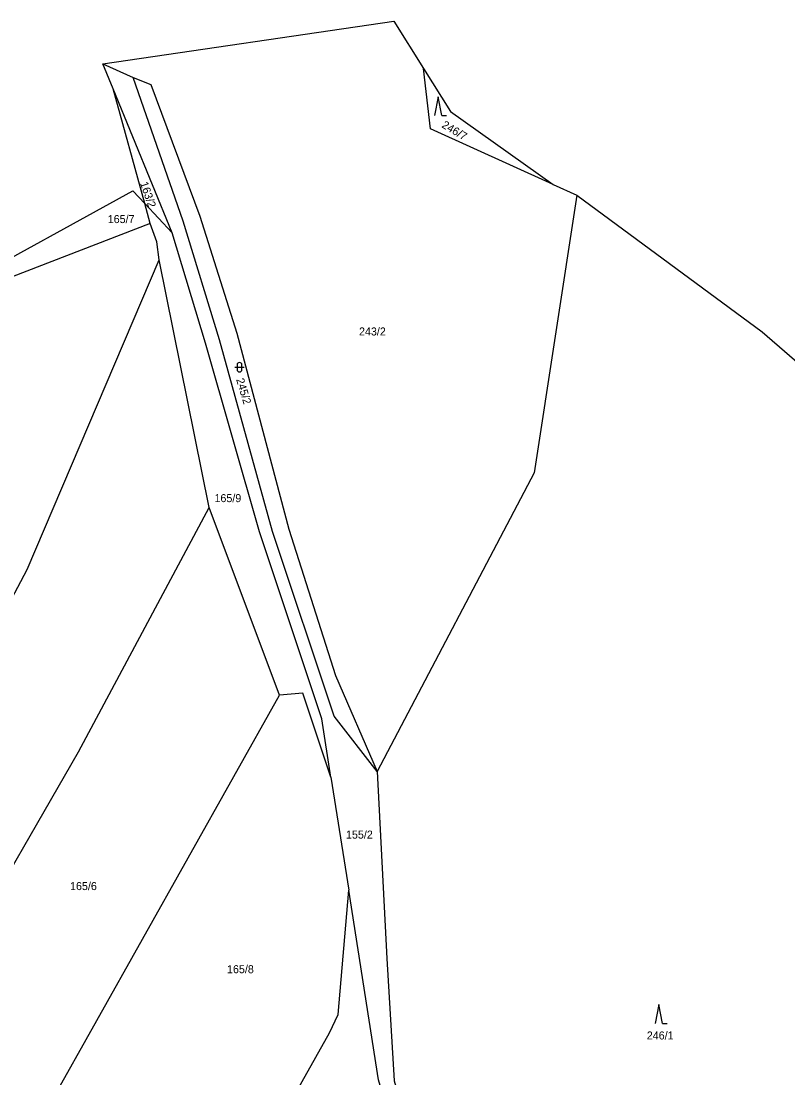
# Model space of a CAD drawing. Extents: x -680203 to -673936, y -1102717 to -1093650.
# Drawn here: x -678938.3 to -678775.6, y -1096939.2 to -1096714.8 of the extents above; entities that cross this region are included whole.
import ezdxf

# ---------------------------------------------------------------- set-up
doc = ezdxf.new("R2010")
doc.units = 0
for name, color, linetype in [('SOxxxxxx_Koleje_hlavní_body_Popis10', 7, 'Continuous'), ('SOxxxxxx_Osa_bod_P', 7, 'Continuous'), ('x_prac', 7, 'Continuous')]:
    doc.layers.add(name, color=color, linetype=linetype)

msp = doc.modelspace()

# ---------------------------------------------------------------- linework, layer by layer
at = {"layer": 'SOxxxxxx_Koleje_hlavní_body_Popis10'}
for p, q in [((-678849.79, -1096730.89), (-678850.54, -1096734.89)), ((-678849.04, -1096734.89), (-678849.79, -1096730.89)), ((-678849.04, -1096734.89), (-678848.04, -1096734.89)), ((-678892.45, -1096787.84), (-678892.45, -1096788.84)), ((-678891.45, -1096788.84), (-678891.45, -1096787.84)), ((-678892.95, -1096788.34), (-678890.95, -1096788.34)), ((-678802.97, -1096923.66), (-678803.72, -1096927.66)), ((-678802.22, -1096927.66), (-678802.97, -1096923.66)), ((-678802.22, -1096927.66), (-678801.22, -1096927.66))]:
    msp.add_line(p, q, dxfattribs=at)
for centre, start, end in [((-678891.95, -1096787.84), 0, 180), ((-678891.95, -1096788.84), 180, 359.9879)]:
    msp.add_arc(centre, 0.5, start, end, dxfattribs=at)
at = {"layer": 'x_prac'}
for p, q in [((-678920.98, -1096723.88), (-678859.23, -1096714.84)), ((-678859.23, -1096714.84), (-678852.9, -1096724.9)), ((-678920.98, -1096723.88), (-678914.54, -1096726.8)), ((-678918.78, -1096729.24), (-678920.98, -1096723.88)), ((-678912.07, -1096753.53), (-678918.78, -1096729.24)), ((-678906.25, -1096759.79), (-678918.78, -1096729.24)), ((-678825.4, -1096749.55), (-678820.38, -1096751.83)), ((-678820.38, -1096751.83), (-678781.07, -1096780.84)), ((-678912.07, -1096753.53), (-678906.25, -1096759.79)), ((-678910.89, -1096757.78), (-678912.07, -1096753.53)), ((-678910.89, -1096757.78), (-678955.18, -1096774.95)), ((-678898.37, -1096818.09), (-678908.98, -1096765.56)), ((-678781.07, -1096780.84), (-678743.44, -1096813.38)), ((-678883.44, -1096857.95), (-678898.37, -1096818.09)), ((-678938.11, -1096955.37), (-678883.44, -1096857.95)), ((-678872.55, -1096875.36), (-678868.77, -1096899.38))]:
    msp.add_line(p, q, dxfattribs=at)
for points in [[(-678825.4, -1096749.55), (-678851.42, -1096737.74), (-678852.9, -1096724.9)], [(-678852.9, -1096724.9), (-678847.16, -1096734.03), (-678825.4, -1096749.55)], [(-678914.54, -1096726.8), (-678910.78, -1096728.29), (-678900.35, -1096756.27), (-678892.53, -1096781.13), (-678881.48, -1096822.7), (-678871.55, -1096853.76), (-678862.73, -1096874.17)], [(-678862.73, -1096874.17), (-678871.86, -1096862.46), (-678884.97, -1096823.18), (-678896.18, -1096782.5), (-678903.88, -1096757.29), (-678914.54, -1096726.8)], [(-678959.88, -1096770.13), (-678951.63, -1096771.24), (-678914.55, -1096750.85), (-678912.07, -1096753.53)], [(-678820.38, -1096751.83), (-678829.4, -1096810.75), (-678862.73, -1096874.17)], [(-678908.98, -1096765.56), (-678909.46, -1096761.7), (-678910.89, -1096757.78)], [(-678872.55, -1096875.36), (-678874.5, -1096862.97), (-678887.73, -1096823.27), (-678899.13, -1096783.22), (-678906.25, -1096759.79)], [(-678986.93, -1096918.74), (-678967.54, -1096888.23), (-678953.48, -1096862.33), (-678937.01, -1096831.27), (-678908.98, -1096765.56)], [(-678965.43, -1096933.63), (-678951.03, -1096913.17), (-678926.09, -1096869.97), (-678898.37, -1096818.09)], [(-678872.55, -1096875.36), (-678878.54, -1096857.55), (-678883.44, -1096857.95)], [(-678862.73, -1096874.17), (-678860.68, -1096913.9), (-678859.15, -1096939.89), (-678850.83, -1096967.81), (-678844.67, -1096989.14), (-678840.26, -1097005.24), (-678842.58, -1097010.23)], [(-678889.61, -1096959.56), (-678872.83, -1096929.66), (-678871.03, -1096925.8), (-678868.77, -1096899.38)], [(-678848.97, -1096990.16), (-678854.11, -1096968.2), (-678862.44, -1096939.68), (-678868.77, -1096899.38)]]:
    msp.add_lwpolyline(points, dxfattribs=at)

# ---------------------------------------------------------------- texts
at = {"layer": 'SOxxxxxx_Osa_bod_P'}
for s, rotation, p in [('246/7', 329, (-678849.18, -1096737.32)), ('163/2', 289, (-678913.07, -1096749.25)), ('245/2', 287, (-678892.69, -1096790.93))]:
    msp.add_text(s, height=1.7, rotation=rotation, dxfattribs=at).set_placement(p)
for s, p in [('165/7', (-678919.91, -1096757.72)), ('243/2', (-678866.59, -1096781.59)), ('165/9', (-678897.26, -1096816.98)), ('155/2', (-678869.35, -1096888.43)), ('165/6', (-678927.91, -1096899.36)), ('165/8', (-678894.6, -1096917.01)), ('246/1', (-678805.52, -1096931.08))]:
    msp.add_text(s, height=1.7, dxfattribs=at).set_placement(p)

doc.saveas('drawing.dxf')
